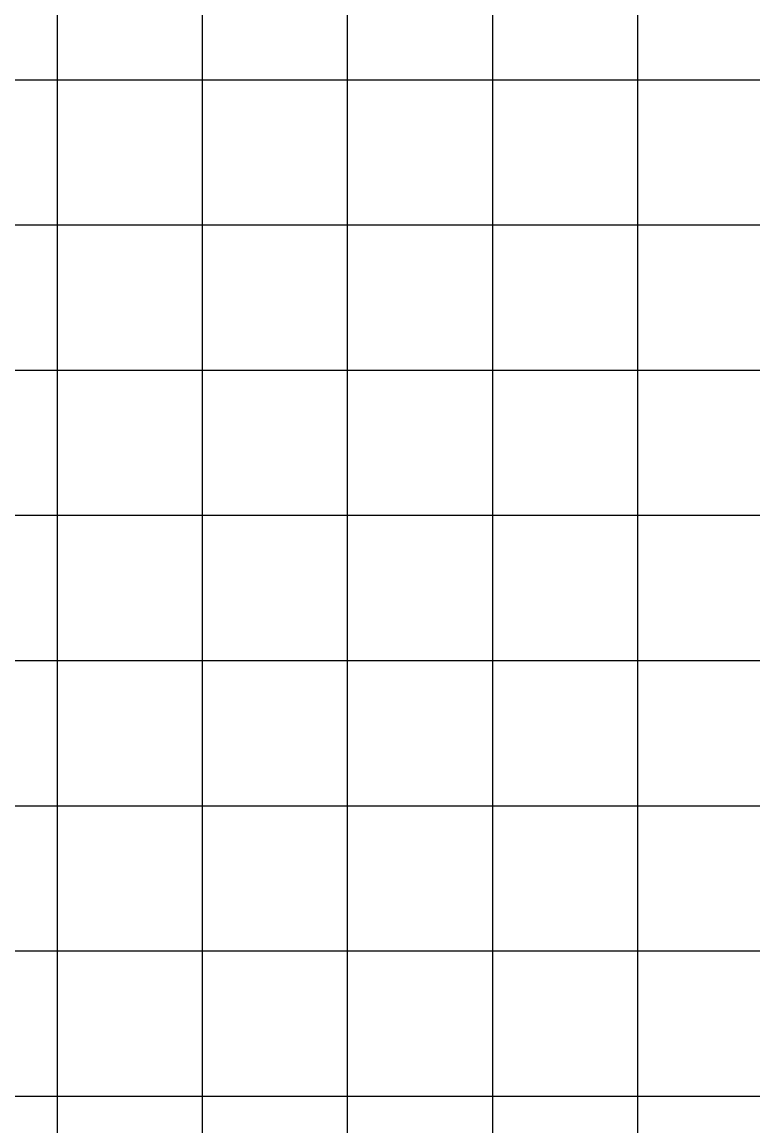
# Model space of a CAD drawing. Extents: x 1797809 to 2198143, y 249608 to 1237864.
# Drawn here: x 2197000.22 to 2197010.29, y 1237192.69 to 1237207.9 of the extents above; entities that cross this region are included whole.
import ezdxf

# ---------------------------------------------------------------- set-up
doc = ezdxf.new("R2010")
doc.units = 0
doc.layers.add('GSSHT', color=7, linetype='Continuous')

msp = doc.modelspace()

# ---------------------------------------------------------------- linework, layer by layer
at = {"layer": 'GSSHT'}
for p, q in [((2197000.707, 1237153.106), (2197000.707, 1237223.106)), ((2197002.707, 1237153.106), (2197002.707, 1237223.106)), ((2197004.707, 1237153.106), (2197004.707, 1237223.106)), ((2197006.707, 1237153.106), (2197006.707, 1237223.106)), ((2197008.707, 1237153.106), (2197008.707, 1237223.106)), ((2196954.707, 1237207.106), (2197214.707, 1237207.106)), ((2196954.707, 1237205.106), (2197214.707, 1237205.106)), ((2196954.707, 1237203.106), (2197214.707, 1237203.106)), ((2196954.707, 1237201.106), (2197214.707, 1237201.106)), ((2196954.707, 1237199.106), (2197214.707, 1237199.106)), ((2196954.707, 1237197.106), (2197214.707, 1237197.106)), ((2196954.707, 1237195.106), (2197214.707, 1237195.106)), ((2196954.707, 1237193.106), (2197214.707, 1237193.106))]:
    msp.add_line(p, q, dxfattribs=at)

doc.saveas('drawing.dxf')
